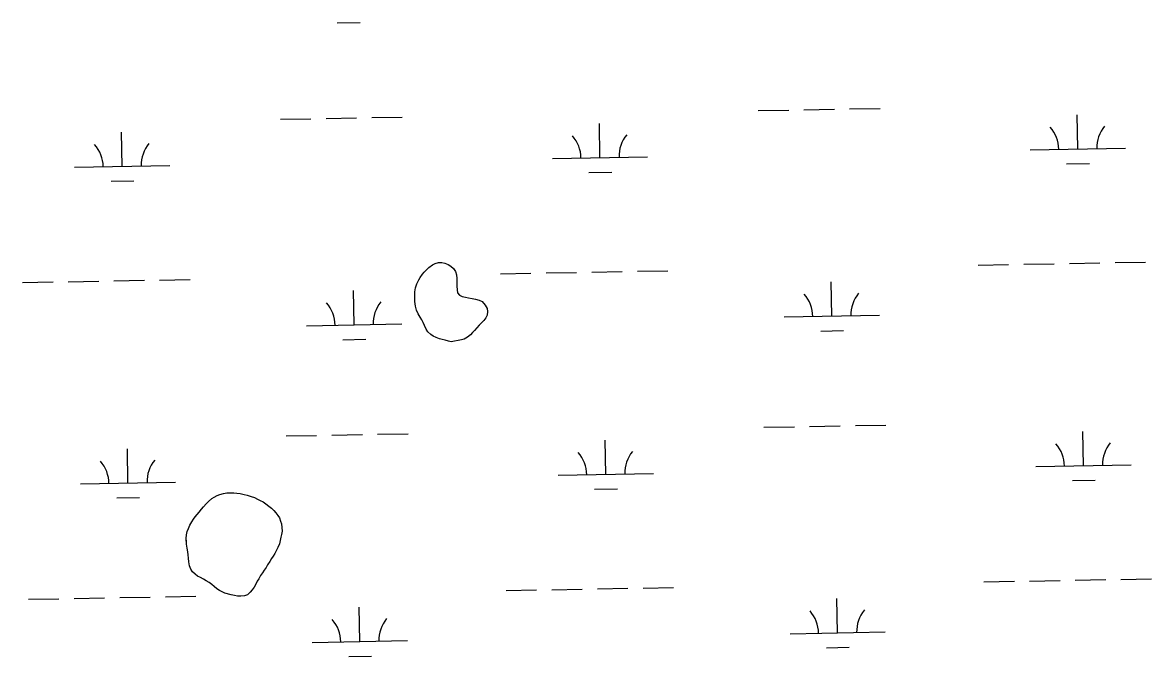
# Model space of a CAD drawing. Extents: x 3925854 to 3964121, y 224593 to 250589.
# Drawn here: x 3937362 to 3938548, y 245819 to 246484 of the extents above; entities that cross this region are included whole.
import ezdxf

# ---------------------------------------------------------------- set-up
doc = ezdxf.new("R2010")
doc.units = 0
doc.layers.add('V-TOPO-SHOR', color=7, linetype='Continuous')
doc.layers.add('V-WETL-SWMP', color=7, linetype='Continuous')

msp = doc.modelspace()

# ---------------------------------------------------------------- linework, layer by layer
at = {"layer": 'V-TOPO-SHOR'}
for points in [[(3937812.119, 246149.08), (3937809.18, 246149.799), (3937805.637, 246150.87), (3937802.696, 246151.501), (3937799.757, 246152.305), (3937796.216, 246153.637), (3937793.198, 246155.222), (3937790.699, 246156.891), (3937787.605, 246159.602), (3937785.636, 246162.394), (3937784.023, 246166.131), (3937782.751, 246169.263), (3937781.043, 246172.222), (3937779.333, 246174.923), (3937777.287, 246178.667), (3937775.587, 246182.495), (3937774.409, 246186.751), (3937774.016, 246191.346), (3937773.787, 246194.814), (3937773.817, 246198.453), (3937774.02, 246201.742), (3937774.661, 246205.809), (3937775.999, 246210.043), (3937778.026, 246214.098), (3937779.609, 246216.77), (3937781.803, 246220.043), (3937783.818, 246222.451), (3937786.003, 246224.86), (3937788.711, 246227.262), (3937792.372, 246229.916), (3937795.07, 246231.278), (3937798.717, 246232.288), (3937802.27, 246232.343), (3937805.385, 246231.796), (3937808.752, 246230.381), (3937811.769, 246228.45), (3937814.521, 246226.173), (3937816.399, 246222.949), (3937817.581, 246219.474), (3937817.983, 246215.658), (3937818.12, 246211.585), (3937818.085, 246207.685), (3937818.226, 246203.872), (3937818.72, 246200.663), (3937820.602, 246198.047), (3937823.537, 246196.722), (3937826.996, 246195.911), (3937830.371, 246195.363), (3937834.176, 246194.724), (3937837.723, 246194.087), (3937841.526, 246192.927), (3937844.717, 246191.34), (3937847.892, 246187.672), (3937849.679, 246184.105), (3937850.173, 246181.067), (3937849.708, 246177.26), (3937848.295, 246174.325), (3937846.28, 246171.659), (3937843.656, 246168.909), (3937841.297, 246166.588), (3937839.02, 246163.75), (3937836.57, 246160.997), (3937834.557, 246158.763), (3937832.286, 246156.53), (3937829.316, 246153.87), (3937825.749, 246151.994), (3937822.795, 246151.154), (3937812.119, 246149.08)], [(3937574.342, 245885.172), (3937571.367, 245886.495), (3937568.651, 245887.818), (3937565.941, 245889.789), (3937562.978, 245892.281), (3937560.655, 245894.249), (3937557.819, 245896.352), (3937554.587, 245898.276), (3937551.747, 245899.988), (3937548.644, 245901.573), (3937545.67, 245903.158), (3937543.092, 245905.126), (3937540.255, 245907.619), (3937538.461, 245910.363), (3937537.065, 245914.008), (3937536.452, 245918.17), (3937536.096, 245922.067), (3937535.864, 245925.317), (3937535.502, 245928.436), (3937534.627, 245932.469), (3937534.013, 245936.499), (3937533.911, 245939.616), (3937533.808, 245942.734), (3937533.97, 245946.5), (3937534.779, 245949.998), (3937536.104, 245953.103), (3937537.695, 245956.723), (3937539.541, 245959.955), (3937541.513, 245962.794), (3937543.223, 245965.376), (3937545.322, 245967.955), (3937547.163, 245970.406), (3937549.656, 245973.372), (3937551.884, 245975.819), (3937554.638, 245978.911), (3937557.258, 245981.486), (3937560.529, 245984.443), (3937563.14, 245986.11), (3937566.14, 245987.642), (3937569.007, 245988.787), (3937572.782, 245989.792), (3937576.552, 245990.409), (3937579.8, 245990.64), (3937583.825, 245990.606), (3937586.94, 245990.319), (3937590.311, 245989.77), (3937594.718, 245988.824), (3937597.698, 245988.019), (3937601.841, 245986.684), (3937605.337, 245985.483), (3937608.568, 245983.898), (3937611.542, 245982.573), (3937614.516, 245980.99), (3937617.485, 245978.887), (3937620.453, 245976.655), (3937623.158, 245974.293), (3937625.606, 245971.934), (3937627.791, 245969.579), (3937630.105, 245966.83), (3937631.641, 245964.221), (3937632.782, 245960.965), (3937633.665, 245957.971), (3937634.279, 245954.069), (3937634.377, 245950.303), (3937633.828, 245946.932), (3937633.153, 245943.821), (3937632.473, 245940.321), (3937631.533, 245936.823), (3937629.943, 245933.071), (3937628.62, 245930.355), (3937626.642, 245926.868), (3937625.061, 245924.154), (3937623.351, 245921.572), (3937621.506, 245918.342), (3937619.267, 245914.854), (3937617.553, 245912.014), (3937615.583, 245909.175), (3937614.002, 245906.59), (3937611.899, 245903.623), (3937610.051, 245900.391), (3937608.341, 245897.68), (3937606.756, 245894.579), (3937605.042, 245891.605), (3937602.941, 245888.767), (3937600.839, 245886.059), (3937598.091, 245883.487), (3937595.093, 245882.342), (3937591.193, 245881.857), (3937587.429, 245882.15), (3937584.449, 245882.694), (3937580.949, 245883.503), (3937574.342, 245885.172)]]:
    msp.add_lwpolyline(points, dxfattribs=at)
at = {"layer": 'V-WETL-SWMP'}
for p, q in [((3937692.261, 246483.984), (3937716.257, 246484.421)), ((3938230.49, 246393.754), (3938262.485, 246394.335)), ((3937632.681, 246382.884), (3937664.676, 246383.465)), ((3937680.673, 246383.756), (3937712.668, 246384.338)), ((3937728.665, 246384.629), (3937760.66, 246385.211)), ((3938134.506, 246392.008), (3938166.501, 246392.59)), ((3938182.498, 246392.881), (3938214.493, 246393.463)), ((3938470.139, 246351.673), (3938469.484, 246387.667)), ((3937968.314, 246342.549), (3937967.659, 246378.543)), ((3937466.489, 246333.424), (3937465.834, 246369.418)), ((3938420.147, 246350.764), (3938520.131, 246352.582)), ((3937918.322, 246341.64), (3938018.305, 246343.458)), ((3938458.421, 246336.027), (3938482.417, 246336.463)), ((3937416.497, 246332.515), (3937516.48, 246334.333)), ((3937956.596, 246326.902), (3937980.592, 246327.338)), ((3937454.771, 246317.777), (3937478.767, 246318.214)), ((3937788.711, 246227.262), (3937792.373, 246229.916)), ((3937792.373, 246229.916), (3937795.07, 246231.279)), ((3937795.07, 246231.279), (3937798.718, 246232.287)), ((3937798.718, 246232.287), (3937802.271, 246232.343)), ((3937802.271, 246232.343), (3937805.385, 246231.796)), ((3937805.385, 246231.796), (3937808.752, 246230.381)), ((3937808.752, 246230.381), (3937811.768, 246228.449)), ((3937811.768, 246228.449), (3937814.521, 246226.172)), ((3938365.495, 246229.68), (3938397.49, 246230.262)), ((3938413.487, 246230.552), (3938445.482, 246231.134)), ((3938461.479, 246231.425), (3938493.474, 246232.007)), ((3938509.472, 246232.298), (3938541.466, 246232.88)), ((3937778.026, 246214.098), (3937779.609, 246216.77)), ((3937779.609, 246216.77), (3937781.803, 246220.044)), ((3937781.803, 246220.044), (3937783.817, 246222.452)), ((3937783.817, 246222.452), (3937786.004, 246224.859)), ((3937786.004, 246224.859), (3937788.711, 246227.262)), ((3937814.521, 246226.172), (3937816.399, 246222.95)), ((3937816.399, 246222.95), (3937817.582, 246219.474)), ((3937817.582, 246219.474), (3937817.982, 246215.658)), ((3937863.67, 246220.555), (3937895.665, 246221.137)), ((3937911.662, 246221.428), (3937943.657, 246222.01)), ((3937959.654, 246222.3), (3937991.649, 246222.882)), ((3938007.646, 246223.173), (3938039.641, 246223.755)), ((3937361.845, 246211.43), (3937393.84, 246212.012)), ((3937409.837, 246212.303), (3937441.832, 246212.885)), ((3937457.829, 246213.176), (3937489.824, 246213.757)), ((3937505.821, 246214.048), (3937537.816, 246214.63)), ((3937774.02, 246201.743), (3937774.662, 246205.809)), ((3937774.662, 246205.809), (3937775.998, 246210.043)), ((3937775.998, 246210.043), (3937778.026, 246214.098)), ((3937817.982, 246215.658), (3937818.12, 246211.585)), ((3937818.12, 246211.585), (3937818.086, 246207.686)), ((3937818.086, 246207.686), (3937818.227, 246203.872)), ((3938211.851, 246176.136), (3938211.197, 246212.13)), ((3937710.026, 246167.011), (3937709.372, 246203.005)), ((3937773.787, 246194.813), (3937773.818, 246198.452)), ((3937774.017, 246191.346), (3937773.787, 246194.813)), ((3937773.818, 246198.452), (3937774.02, 246201.743)), ((3937818.227, 246203.872), (3937818.719, 246200.662)), ((3937818.719, 246200.662), (3937820.602, 246198.047)), ((3937820.602, 246198.047), (3937823.537, 246196.722)), ((3937823.537, 246196.722), (3937826.995, 246195.912)), ((3937826.995, 246195.912), (3937830.37, 246195.363)), ((3937830.37, 246195.363), (3937834.176, 246194.723)), ((3937834.176, 246194.723), (3937837.723, 246194.086)), ((3937837.723, 246194.086), (3937841.526, 246192.927)), ((3937841.526, 246192.927), (3937844.718, 246191.34)), ((3937774.41, 246186.75), (3937774.017, 246191.346)), ((3937775.586, 246182.494), (3937774.41, 246186.75)), ((3937777.286, 246178.667), (3937775.586, 246182.494)), ((3937844.718, 246191.34), (3937847.892, 246187.673)), ((3937847.892, 246187.673), (3937849.68, 246184.105)), ((3937849.68, 246184.105), (3937850.174, 246181.068)), ((3937850.174, 246181.068), (3937849.708, 246177.26)), ((3937779.333, 246174.924), (3937777.286, 246178.667)), ((3937781.042, 246172.223), (3937779.333, 246174.924)), ((3937782.75, 246169.262), (3937781.042, 246172.223)), ((3937784.022, 246166.132), (3937782.75, 246169.262)), ((3937843.657, 246168.908), (3937841.297, 246166.589)), ((3937846.28, 246171.658), (3937843.657, 246168.908)), ((3937848.296, 246174.326), (3937846.28, 246171.658)), ((3937849.708, 246177.26), (3937848.296, 246174.326)), ((3938161.86, 246175.227), (3938261.843, 246177.045)), ((3937660.035, 246166.102), (3937760.018, 246167.92)), ((3937785.636, 246162.393), (3937784.022, 246166.132)), ((3937787.605, 246159.603), (3937785.636, 246162.393)), ((3937790.7, 246156.89), (3937787.605, 246159.603)), ((3937793.198, 246155.222), (3937790.7, 246156.89)), ((3937834.558, 246158.763), (3937832.286, 246156.53)), ((3937836.57, 246160.998), (3937834.558, 246158.763)), ((3937839.02, 246163.75), (3937836.57, 246160.998)), ((3937841.297, 246166.589), (3937839.02, 246163.75)), ((3938200.134, 246160.489), (3938224.13, 246160.925)), ((3937698.309, 246151.364), (3937722.305, 246151.801)), ((3937796.217, 246153.637), (3937793.198, 246155.222)), ((3937799.758, 246152.306), (3937796.217, 246153.637)), ((3937802.697, 246151.501), (3937799.758, 246152.306)), ((3937805.637, 246150.869), (3937802.697, 246151.501)), ((3937809.18, 246149.799), (3937805.637, 246150.869)), ((3937812.12, 246149.08), (3937809.18, 246149.799)), ((3937822.795, 246151.154), (3937812.12, 246149.08)), ((3937825.748, 246151.994), (3937822.795, 246151.154)), ((3937829.317, 246153.87), (3937825.748, 246151.994)), ((3937832.286, 246156.53), (3937829.317, 246153.87)), ((3937638.729, 246050.264), (3937670.724, 246050.845)), ((3937686.721, 246051.136), (3937718.716, 246051.718)), ((3937734.713, 246052.009), (3937766.708, 246052.591)), ((3938140.554, 246059.388), (3938172.549, 246059.97)), ((3938188.546, 246060.261), (3938220.541, 246060.843)), ((3938236.538, 246061.134), (3938268.533, 246061.715)), ((3938476.187, 246019.053), (3938475.532, 246055.047)), ((3937974.362, 246009.929), (3937973.707, 246045.923)), ((3937472.537, 246000.804), (3937471.882, 246036.798)), ((3938426.195, 246018.144), (3938526.179, 246019.962)), ((3937924.37, 246009.02), (3938024.354, 246010.838)), ((3938464.469, 246003.407), (3938488.465, 246003.843)), ((3937422.545, 245999.895), (3937522.528, 246001.713)), ((3937962.644, 245994.282), (3937986.64, 245994.718)), ((3937460.819, 245985.157), (3937484.815, 245985.594)), ((3937551.884, 245975.819), (3937554.638, 245978.912)), ((3937554.638, 245978.912), (3937557.257, 245981.486)), ((3937557.257, 245981.486), (3937560.529, 245984.444)), ((3937560.529, 245984.444), (3937563.14, 245986.11)), ((3937563.14, 245986.11), (3937566.14, 245987.642)), ((3937566.14, 245987.642), (3937569.007, 245988.786)), ((3937569.007, 245988.786), (3937572.781, 245989.792)), ((3937572.781, 245989.792), (3937576.552, 245990.408)), ((3937576.552, 245990.408), (3937579.8, 245990.64)), ((3937579.8, 245990.64), (3937583.825, 245990.605)), ((3937583.825, 245990.605), (3937586.939, 245990.318)), ((3937586.939, 245990.318), (3937590.31, 245989.77)), ((3937590.31, 245989.77), (3937594.717, 245988.823)), ((3937594.717, 245988.823), (3937597.697, 245988.018)), ((3937597.697, 245988.018), (3937601.84, 245986.683)), ((3937601.84, 245986.683), (3937605.336, 245985.484)), ((3937605.336, 245985.484), (3937608.568, 245983.898)), ((3937608.568, 245983.898), (3937611.543, 245982.574)), ((3937611.543, 245982.574), (3937614.516, 245980.99)), ((3937614.516, 245980.99), (3937617.485, 245978.887)), ((3937543.223, 245965.376), (3937545.323, 245967.955)), ((3937545.323, 245967.955), (3937547.163, 245970.406)), ((3937547.163, 245970.406), (3937549.655, 245973.371)), ((3937549.655, 245973.371), (3937551.884, 245975.819)), ((3937617.485, 245978.887), (3937620.452, 245976.654)), ((3937620.452, 245976.654), (3937623.158, 245974.293)), ((3937623.158, 245974.293), (3937625.605, 245971.934)), ((3937625.605, 245971.934), (3937627.792, 245969.578)), ((3937627.792, 245969.578), (3937630.105, 245966.831)), ((3937536.105, 245953.102), (3937537.695, 245956.724)), ((3937537.695, 245956.724), (3937539.541, 245959.955)), ((3937539.541, 245959.955), (3937541.513, 245962.794)), ((3937541.513, 245962.794), (3937543.223, 245965.376)), ((3937630.105, 245966.831), (3937631.641, 245964.221)), ((3937631.641, 245964.221), (3937632.781, 245960.965)), ((3937632.781, 245960.965), (3937633.664, 245957.971)), ((3937633.664, 245957.971), (3937634.28, 245954.07)), ((3937533.808, 245942.734), (3937533.97, 245946.499)), ((3937533.97, 245946.499), (3937534.78, 245949.998)), ((3937534.78, 245949.998), (3937536.105, 245953.102)), ((3937633.152, 245943.821), (3937632.473, 245940.321)), ((3937633.828, 245946.932), (3937633.152, 245943.821)), ((3937634.377, 245950.303), (3937633.828, 245946.932)), ((3937634.28, 245954.07), (3937634.377, 245950.303)), ((3937534.014, 245936.5), (3937533.808, 245942.734)), ((3937534.628, 245932.469), (3937534.014, 245936.5)), ((3937535.502, 245928.436), (3937534.628, 245932.469)), ((3937629.943, 245933.072), (3937628.621, 245930.356)), ((3937631.533, 245936.824), (3937629.943, 245933.072)), ((3937632.473, 245940.321), (3937631.533, 245936.824)), ((3937535.865, 245925.317), (3937535.502, 245928.436)), ((3937536.096, 245922.068), (3937535.865, 245925.317)), ((3937536.452, 245918.17), (3937536.096, 245922.068)), ((3937623.351, 245921.572), (3937621.505, 245918.342)), ((3937625.061, 245924.154), (3937623.351, 245921.572)), ((3937626.643, 245926.868), (3937625.061, 245924.154)), ((3937628.621, 245930.356), (3937626.643, 245926.868)), ((3937537.065, 245914.009), (3937536.452, 245918.17)), ((3937538.462, 245910.362), (3937537.065, 245914.009)), ((3937540.256, 245907.619), (3937538.462, 245910.362)), ((3937615.582, 245909.174), (3937614.002, 245906.591)), ((3937617.554, 245912.014), (3937615.582, 245909.174)), ((3937619.267, 245914.855), (3937617.554, 245912.014)), ((3937621.505, 245918.342), (3937619.267, 245914.855)), ((3937543.091, 245905.127), (3937540.256, 245907.619)), ((3937545.671, 245903.157), (3937543.091, 245905.127)), ((3937548.644, 245901.573), (3937545.671, 245903.157)), ((3937551.746, 245899.988), (3937548.644, 245901.573)), ((3937554.588, 245898.276), (3937551.746, 245899.988)), ((3937557.818, 245896.352), (3937554.588, 245898.276)), ((3937560.656, 245894.25), (3937557.818, 245896.352)), ((3937608.341, 245897.68), (3937606.756, 245894.578)), ((3937610.052, 245900.392), (3937608.341, 245897.68)), ((3937611.898, 245903.622), (3937610.052, 245900.392)), ((3937614.002, 245906.591), (3937611.898, 245903.622)), ((3938371.543, 245897.06), (3938403.538, 245897.642)), ((3938419.535, 245897.932), (3938451.53, 245898.514)), ((3938467.528, 245898.805), (3938499.522, 245899.387)), ((3938515.52, 245899.678), (3938547.514, 245900.26)), ((3937562.977, 245892.282), (3937560.656, 245894.25)), ((3937565.942, 245889.789), (3937562.977, 245892.282)), ((3937568.651, 245887.818), (3937565.942, 245889.789)), ((3937571.367, 245886.496), (3937568.651, 245887.818)), ((3937574.342, 245885.172), (3937571.367, 245886.496)), ((3937580.95, 245883.504), (3937574.342, 245885.172)), ((3937600.839, 245886.059), (3937598.09, 245883.486)), ((3937602.94, 245888.767), (3937600.839, 245886.059)), ((3937605.042, 245891.606), (3937602.94, 245888.767)), ((3937606.756, 245894.578), (3937605.042, 245891.606)), ((3937869.718, 245887.935), (3937901.713, 245888.517)), ((3937917.71, 245888.808), (3937949.705, 245889.389)), ((3937965.702, 245889.68), (3937997.697, 245890.262)), ((3938013.695, 245890.553), (3938045.689, 245891.135)), ((3937367.893, 245878.81), (3937399.888, 245879.392)), ((3937415.885, 245879.683), (3937447.88, 245880.265)), ((3937463.877, 245880.556), (3937495.872, 245881.137)), ((3937511.869, 245881.428), (3937543.864, 245882.01)), ((3937584.449, 245882.695), (3937580.95, 245883.504)), ((3937587.43, 245882.15), (3937584.449, 245882.695)), ((3937591.193, 245881.857), (3937587.43, 245882.15)), ((3937595.093, 245882.343), (3937591.193, 245881.857)), ((3937598.09, 245883.486), (3937595.093, 245882.343)), ((3938217.899, 245843.516), (3938217.245, 245879.51)), ((3937716.074, 245834.391), (3937715.42, 245870.385)), ((3938167.908, 245842.607), (3938267.891, 245844.425)), ((3937666.083, 245833.482), (3937766.066, 245835.3)), ((3938206.182, 245827.869), (3938230.178, 245828.305)), ((3937704.357, 245818.744), (3937728.353, 245819.181))]:
    msp.add_line(p, q, dxfattribs=at)
for centre, start, end in [((3938414.896, 246351.144), 0.269879, 41.813537), ((3938525.364, 246353.152), 140.269876, 181.813534), ((3937913.071, 246342.019), 0.269879, 41.813537), ((3938023.539, 246344.028), 140.269876, 181.813534), ((3937411.246, 246332.894), 0.269879, 41.813537), ((3937521.714, 246334.903), 140.269876, 181.813534), ((3938156.609, 246175.606), 0.269879, 41.813537), ((3938267.077, 246177.615), 140.269876, 181.813534), ((3937654.784, 246166.481), 0.269879, 41.813537), ((3937765.251, 246168.49), 140.269876, 181.813534), ((3938420.944, 246018.524), 0.269879, 41.813537), ((3938531.412, 246020.532), 140.269876, 181.813534), ((3937919.119, 246009.399), 0.269879, 41.813537), ((3938029.587, 246011.408), 140.269876, 181.813534), ((3937417.294, 246000.274), 0.269879, 41.813537), ((3937527.762, 246002.283), 140.269876, 181.813534), ((3938162.657, 245842.986), 0.269879, 41.813537), ((3938273.125, 245844.995), 140.269876, 181.813534), ((3937660.832, 245833.861), 0.269879, 41.813537), ((3937771.3, 245835.87), 140.269876, 181.813534)]:
    msp.add_arc(centre, 35.246, start, end, dxfattribs=at)

doc.saveas('drawing.dxf')
